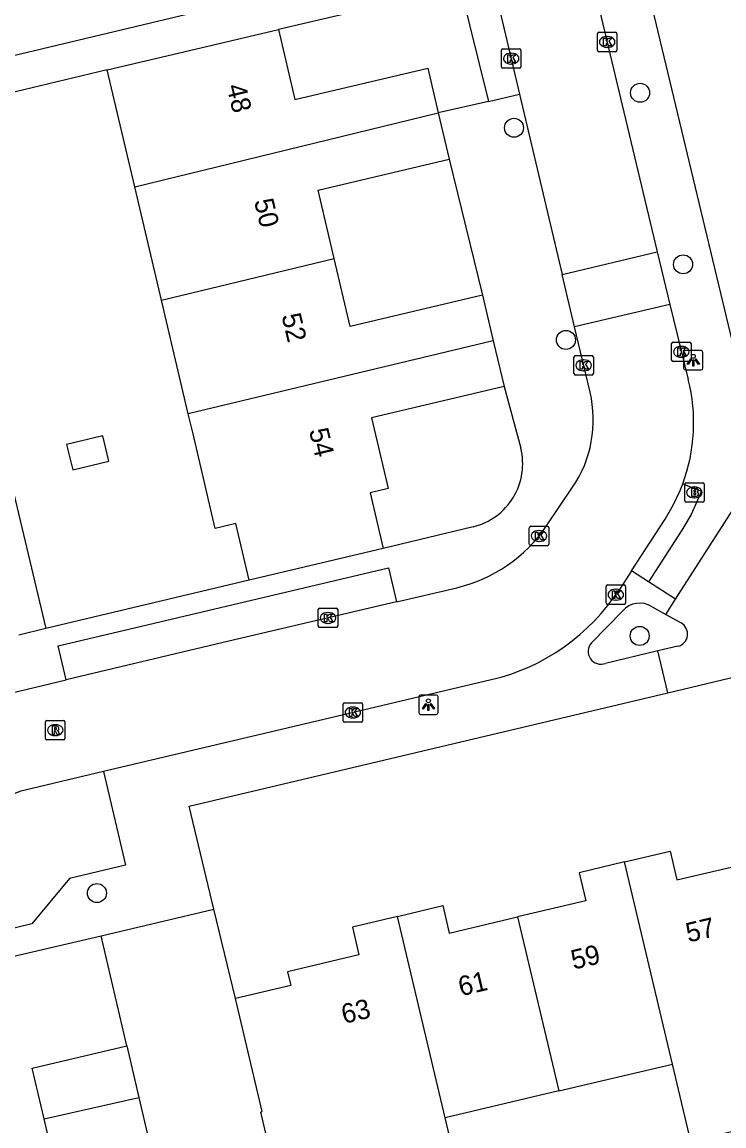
# Model space of a CAD drawing. Extents: x 158474 to 159560, y 388525 to 389605.
# Drawn here: x 159435.9 to 159472, y 388683.1 to 388739.9 of the extents above; entities that cross this region are included whole.
import ezdxf

# ---------------------------------------------------------------- set-up
doc = ezdxf.new("R2010")
doc.units = 0
for name, color, linetype in [('IMGEO_Boom', 7, 'Continuous'), ('IMGEO_Brandkraan', 7, 'Continuous'), ('IMGEO_Kolk', 7, 'Continuous'), ('IMGEO_Lichtpunt', 7, 'Continuous'), ('IMGEO_Pand', 7, 'Continuous'), ('IMGEO_Pand_nummerreeks', 7, 'Continuous'), ('IMGEO_Rijbaan_lokaal_open', 7, 'Continuous'), ('IMGEO_Rioolput', 7, 'Continuous'), ('IMGEO_Voetpad_open', 7, 'Continuous')]:
    doc.layers.add(name, color=color, linetype=linetype)

msp = doc.modelspace()

# ---------------------------------------------------------------- linework, layer by layer
at = {"layer": 'IMGEO_Boom'}
for centre in [(159467.702, 388736.257), (159461.206, 388734.457), (159469.916, 388727.426), (159463.884, 388723.534), (159467.68, 388708.291), (159439.722, 388695.053)]:
    msp.add_circle(centre, 0.489, dxfattribs=at)
at = {"layer": 'IMGEO_Brandkraan'}
for p, q in [((159470.002, 388715.257), (159470.002, 388716.109)), ((159470.077, 388716.183), (159470.929, 388716.183)), ((159470.49, 388715.963), (159470.515, 388715.963)), ((159471.003, 388716.109), (159471.003, 388715.257)), ((159470.513, 388715.403), (159470.488, 388715.403)), ((159470.929, 388715.183), (159470.077, 388715.183))]:
    msp.add_line(p, q, dxfattribs=at)
for points in [[(159470.002, 388715.257), (159470.002, 388716.109)], [(159470.077, 388716.183), (159470.929, 388716.183)], [(159470.35, 388715.883), (159470.35, 388715.483), (159470.563, 388715.483)], [(159470.581, 388715.883), (159470.35, 388715.883)], [(159471.003, 388716.109), (159471.003, 388715.257)], [(159470.529, 388715.802), (159470.475, 388715.802), (159470.475, 388715.726)], [(159470.475, 388715.726), (159470.528, 388715.726)], [(159470.537, 388715.65), (159470.475, 388715.65), (159470.475, 388715.569)], [(159470.475, 388715.569), (159470.537, 388715.569)], [(159470.929, 388715.183), (159470.077, 388715.183)]]:
    msp.add_lwpolyline(points, dxfattribs=at)
for centre, radius, start, end in [((159470.079, 388716.107), 0.0765, 91.552, 178.448), ((159470.079, 388716.107), 0.0765, 91.552, 178.448), ((159470.585, 388715.738), 0.145, 59.4692, 91.5367), ((159470.927, 388716.107), 0.0765, 1.552, 88.448), ((159470.927, 388716.107), 0.0765, 1.552, 88.448), ((159470.53, 388715.764), 0.0379, 267.8285, 90.9355), ((159470.538, 388715.609), 0.0404, 269.8759, 90.5077), ((159470.569, 388715.734), 0.251, 268.6676, 293.5347), ((159470.61, 388715.785), 0.0922, 285.5137, 58.1501), ((159470.615, 388715.593), 0.105, 301.3115, 78.989), ((159470.079, 388715.259), 0.0765, 181.552, 268.448), ((159470.079, 388715.259), 0.0765, 181.552, 268.448), ((159470.927, 388715.259), 0.0765, 271.552, 358.448), ((159470.927, 388715.259), 0.0765, 271.552, 358.448)]:
    msp.add_arc(centre, radius, start, end, dxfattribs=at)
for centre, major_axis, ratio, start_param, end_param in [((159470.489, 388715.683), (-0.387, 0.002), 0.722429, 4.712389, 7.853982), ((159470.514, 388715.683), (-0.39, 0.002), 0.717154, 1.570796, 4.712389)]:
    msp.add_ellipse(centre, major_axis=major_axis, ratio=ratio, start_param=start_param, end_param=end_param, dxfattribs=at)
at = {"layer": 'IMGEO_Kolk'}
for p, q in [((159465.505, 388738.449), (159465.505, 388739.301)), ((159465.58, 388739.375), (159466.432, 388739.375)), ((159466.506, 388739.301), (159466.506, 388738.449)), ((159465.993, 388739.155), (159466.018, 388739.155)), ((159460.562, 388737.594), (159460.562, 388738.446)), ((159460.637, 388738.52), (159461.489, 388738.52)), ((159461.05, 388738.3), (159461.075, 388738.3)), ((159461.563, 388738.446), (159461.563, 388737.594)), ((159466.432, 388738.375), (159465.58, 388738.375)), ((159466.016, 388738.595), (159465.991, 388738.595)), ((159461.489, 388737.52), (159460.637, 388737.52)), ((159461.073, 388737.74), (159461.048, 388737.74)), ((159469.326, 388722.494), (159469.326, 388723.346)), ((159469.401, 388723.42), (159470.253, 388723.42)), ((159470.327, 388723.346), (159470.327, 388722.494)), ((159464.372, 388722.726), (159465.224, 388722.726)), ((159469.814, 388723.2), (159469.839, 388723.2)), ((159464.297, 388721.8), (159464.297, 388722.652)), ((159464.785, 388722.506), (159464.81, 388722.506)), ((159465.298, 388722.652), (159465.298, 388721.8)), ((159470.253, 388722.42), (159469.401, 388722.42)), ((159469.837, 388722.64), (159469.812, 388722.64)), ((159465.224, 388721.726), (159464.372, 388721.726)), ((159464.808, 388721.946), (159464.783, 388721.946)), ((159461.997, 388713.014), (159461.997, 388713.866)), ((159462.072, 388713.94), (159462.924, 388713.94)), ((159462.485, 388713.72), (159462.51, 388713.72)), ((159462.998, 388713.866), (159462.998, 388713.014)), ((159462.508, 388713.16), (159462.483, 388713.16)), ((159462.924, 388712.94), (159462.072, 388712.94)), ((159465.953, 388709.99), (159465.953, 388710.842)), ((159466.028, 388710.916), (159466.88, 388710.916)), ((159466.954, 388710.842), (159466.954, 388709.99)), ((159466.441, 388710.696), (159466.466, 388710.696)), ((159451.124, 388708.793), (159451.124, 388709.645)), ((159451.199, 388709.719), (159452.051, 388709.719)), ((159452.125, 388709.645), (159452.125, 388708.793)), ((159466.88, 388709.916), (159466.028, 388709.916)), ((159466.464, 388710.136), (159466.439, 388710.136)), ((159451.612, 388709.499), (159451.637, 388709.499)), ((159452.051, 388708.719), (159451.199, 388708.719)), ((159451.635, 388708.939), (159451.61, 388708.939)), ((159452.403, 388703.922), (159452.403, 388704.774)), ((159452.478, 388704.848), (159453.33, 388704.848)), ((159452.891, 388704.628), (159452.916, 388704.628)), ((159453.404, 388704.774), (159453.404, 388703.922)), ((159452.914, 388704.068), (159452.889, 388704.068)), ((159453.33, 388703.848), (159452.478, 388703.848))]:
    msp.add_line(p, q, dxfattribs=at)
for points in [[(159465.505, 388738.449), (159465.505, 388739.301)], [(159465.58, 388739.375), (159466.432, 388739.375)], [(159466.506, 388739.301), (159466.506, 388738.449)], [(159465.826, 388739.075), (159465.949, 388739.075), (159465.949, 388738.924), (159466.079, 388739.075), (159466.243, 388739.075), (159466.097, 388738.924), (159466.25, 388738.675), (159466.098, 388738.675), (159466.013, 388738.839), (159465.949, 388738.772), (159465.949, 388738.675), (159465.826, 388738.675), (159465.826, 388739.075)], [(159460.562, 388737.594), (159460.562, 388738.446)], [(159460.637, 388738.52), (159461.489, 388738.52)], [(159460.883, 388738.22), (159461.006, 388738.22), (159461.006, 388738.069), (159461.136, 388738.22), (159461.3, 388738.22), (159461.154, 388738.069), (159461.307, 388737.82), (159461.155, 388737.82), (159461.07, 388737.984), (159461.006, 388737.917), (159461.006, 388737.82), (159460.883, 388737.82), (159460.883, 388738.22)], [(159461.563, 388738.446), (159461.563, 388737.594)], [(159466.432, 388738.375), (159465.58, 388738.375)], [(159461.489, 388737.52), (159460.637, 388737.52)], [(159469.326, 388722.494), (159469.326, 388723.346)], [(159469.401, 388723.42), (159470.253, 388723.42)], [(159470.327, 388723.346), (159470.327, 388722.494)], [(159464.372, 388722.726), (159465.224, 388722.726)], [(159469.647, 388723.12), (159469.77, 388723.12), (159469.77, 388722.969), (159469.9, 388723.12), (159470.064, 388723.12), (159469.918, 388722.969), (159470.071, 388722.72), (159469.919, 388722.72), (159469.834, 388722.884), (159469.77, 388722.817), (159469.77, 388722.72), (159469.647, 388722.72), (159469.647, 388723.12)], [(159464.297, 388721.8), (159464.297, 388722.652)], [(159464.618, 388722.426), (159464.741, 388722.426), (159464.741, 388722.275), (159464.871, 388722.426), (159465.035, 388722.426), (159464.889, 388722.275), (159465.042, 388722.026), (159464.89, 388722.026), (159464.805, 388722.19), (159464.741, 388722.123), (159464.741, 388722.026), (159464.618, 388722.026), (159464.618, 388722.426)], [(159465.298, 388722.652), (159465.298, 388721.8)], [(159470.253, 388722.42), (159469.401, 388722.42)], [(159465.224, 388721.726), (159464.372, 388721.726)], [(159461.997, 388713.014), (159461.997, 388713.866)], [(159462.072, 388713.94), (159462.924, 388713.94)], [(159462.318, 388713.64), (159462.441, 388713.64), (159462.441, 388713.489), (159462.571, 388713.64), (159462.735, 388713.64), (159462.589, 388713.489), (159462.742, 388713.24), (159462.59, 388713.24), (159462.505, 388713.404), (159462.441, 388713.337), (159462.441, 388713.24), (159462.318, 388713.24), (159462.318, 388713.64)], [(159462.998, 388713.866), (159462.998, 388713.014)], [(159462.924, 388712.94), (159462.072, 388712.94)], [(159465.953, 388709.99), (159465.953, 388710.842)], [(159466.028, 388710.916), (159466.88, 388710.916)], [(159466.954, 388710.842), (159466.954, 388709.99)], [(159466.274, 388710.616), (159466.397, 388710.616), (159466.397, 388710.465), (159466.527, 388710.616), (159466.691, 388710.616), (159466.545, 388710.465), (159466.698, 388710.216), (159466.546, 388710.216), (159466.461, 388710.38), (159466.397, 388710.313), (159466.397, 388710.216), (159466.274, 388710.216), (159466.274, 388710.616)], [(159451.124, 388708.793), (159451.124, 388709.645)], [(159451.199, 388709.719), (159452.051, 388709.719)], [(159452.125, 388709.645), (159452.125, 388708.793)], [(159466.88, 388709.916), (159466.028, 388709.916)], [(159451.445, 388709.419), (159451.568, 388709.419), (159451.568, 388709.268), (159451.698, 388709.419), (159451.862, 388709.419), (159451.716, 388709.268), (159451.869, 388709.019), (159451.717, 388709.019), (159451.632, 388709.183), (159451.568, 388709.116), (159451.568, 388709.019), (159451.445, 388709.019), (159451.445, 388709.419)], [(159452.051, 388708.719), (159451.199, 388708.719)], [(159452.403, 388703.922), (159452.403, 388704.774)], [(159452.478, 388704.848), (159453.33, 388704.848)], [(159452.724, 388704.548), (159452.847, 388704.548), (159452.847, 388704.397), (159452.977, 388704.548), (159453.141, 388704.548), (159452.995, 388704.397), (159453.148, 388704.148), (159452.996, 388704.148), (159452.911, 388704.312), (159452.847, 388704.245), (159452.847, 388704.148), (159452.724, 388704.148), (159452.724, 388704.548)], [(159453.404, 388704.774), (159453.404, 388703.922)], [(159453.33, 388703.848), (159452.478, 388703.848)]]:
    msp.add_lwpolyline(points, dxfattribs=at)
for centre, start, end in [((159465.582, 388739.299), 91.552, 178.448), ((159465.582, 388739.299), 91.552, 178.448), ((159466.43, 388739.299), 1.552, 88.448), ((159466.43, 388739.299), 1.552, 88.448), ((159460.639, 388738.444), 91.552, 178.448), ((159460.639, 388738.444), 91.552, 178.448), ((159461.487, 388738.444), 1.552, 88.448), ((159461.487, 388738.444), 1.552, 88.448), ((159465.582, 388738.451), 181.552, 268.448), ((159465.582, 388738.451), 181.552, 268.448), ((159466.43, 388738.451), 271.552, 358.448), ((159466.43, 388738.451), 271.552, 358.448), ((159460.639, 388737.596), 181.552, 268.448), ((159460.639, 388737.596), 181.552, 268.448), ((159461.487, 388737.596), 271.552, 358.448), ((159461.487, 388737.596), 271.552, 358.448), ((159469.403, 388723.344), 91.552, 178.448), ((159469.403, 388723.344), 91.552, 178.448), ((159470.251, 388723.344), 1.552, 88.448), ((159470.251, 388723.344), 1.552, 88.448), ((159464.374, 388722.65), 91.552, 178.448), ((159464.374, 388722.65), 91.552, 178.448), ((159465.222, 388722.65), 1.552, 88.448), ((159465.222, 388722.65), 1.552, 88.448), ((159469.403, 388722.496), 181.552, 268.448), ((159469.403, 388722.496), 181.552, 268.448), ((159470.251, 388722.496), 271.552, 358.448), ((159470.251, 388722.496), 271.552, 358.448), ((159464.374, 388721.802), 181.552, 268.448), ((159464.374, 388721.802), 181.552, 268.448), ((159465.222, 388721.802), 271.552, 358.448), ((159465.222, 388721.802), 271.552, 358.448), ((159462.074, 388713.864), 91.552, 178.448), ((159462.074, 388713.864), 91.552, 178.448), ((159462.922, 388713.864), 1.552, 88.448), ((159462.922, 388713.864), 1.552, 88.448), ((159462.074, 388713.016), 181.552, 268.448), ((159462.074, 388713.016), 181.552, 268.448), ((159462.922, 388713.016), 271.552, 358.448), ((159462.922, 388713.016), 271.552, 358.448), ((159466.03, 388710.84), 91.552, 178.448), ((159466.03, 388710.84), 91.552, 178.448), ((159466.878, 388710.84), 1.552, 88.448), ((159466.878, 388710.84), 1.552, 88.448), ((159451.201, 388709.643), 91.552, 178.448), ((159451.201, 388709.643), 91.552, 178.448), ((159452.049, 388709.643), 1.552, 88.448), ((159452.049, 388709.643), 1.552, 88.448), ((159466.03, 388709.992), 181.552, 268.448), ((159466.03, 388709.992), 181.552, 268.448), ((159466.878, 388709.992), 271.552, 358.448), ((159466.878, 388709.992), 271.552, 358.448), ((159451.201, 388708.795), 181.552, 268.448), ((159451.201, 388708.795), 181.552, 268.448), ((159452.049, 388708.795), 271.552, 358.448), ((159452.049, 388708.795), 271.552, 358.448), ((159452.48, 388704.772), 91.552, 178.448), ((159452.48, 388704.772), 91.552, 178.448), ((159453.328, 388704.772), 1.552, 88.448), ((159453.328, 388704.772), 1.552, 88.448), ((159452.48, 388703.924), 181.552, 268.448), ((159452.48, 388703.924), 181.552, 268.448), ((159453.328, 388703.924), 271.552, 358.448), ((159453.328, 388703.924), 271.552, 358.448)]:
    msp.add_arc(centre, 0.0765, start, end, dxfattribs=at)
for centre, major_axis, ratio, start_param, end_param in [((159465.992, 388738.875), (-0.387, 0.002), 0.722429, 4.712389, 7.853982), ((159466.017, 388738.875), (-0.39, 0.002), 0.717154, 1.570796, 4.712389), ((159461.049, 388738.02), (-0.387, 0.002), 0.722429, 4.712389, 7.853982), ((159461.074, 388738.02), (-0.39, 0.002), 0.717154, 1.570796, 4.712389), ((159469.813, 388722.92), (-0.387, 0.002), 0.722429, 4.712389, 7.853982), ((159469.838, 388722.92), (-0.39, 0.002), 0.717154, 1.570796, 4.712389), ((159464.784, 388722.226), (-0.387, 0.002), 0.722429, 4.712389, 7.853982), ((159464.809, 388722.226), (-0.39, 0.002), 0.717154, 1.570796, 4.712389), ((159462.484, 388713.44), (-0.387, 0.002), 0.722429, 4.712389, 7.853982), ((159462.509, 388713.44), (-0.39, 0.002), 0.717154, 1.570796, 4.712389), ((159466.44, 388710.416), (-0.387, 0.002), 0.722429, 4.712389, 7.853982), ((159466.465, 388710.416), (-0.39, 0.002), 0.717154, 1.570796, 4.712389), ((159451.611, 388709.219), (-0.387, 0.002), 0.722429, 4.712389, 7.853982), ((159451.636, 388709.219), (-0.39, 0.002), 0.717154, 1.570796, 4.712389), ((159452.89, 388704.348), (-0.387, 0.002), 0.722429, 4.712389, 7.853982), ((159452.915, 388704.348), (-0.39, 0.002), 0.717154, 1.570796, 4.712389)]:
    msp.add_ellipse(centre, major_axis=major_axis, ratio=ratio, start_param=start_param, end_param=end_param, dxfattribs=at)
at = {"layer": 'IMGEO_Lichtpunt'}
for p, q in [((159469.947, 388722.892), (159469.947, 388722.085)), ((159469.947, 388722.892), (159469.947, 388722.085)), ((159470.849, 388722.987), (159470.041, 388722.987)), ((159470.849, 388722.987), (159470.041, 388722.987)), ((159470.943, 388722.085), (159470.943, 388722.892)), ((159470.943, 388722.085), (159470.943, 388722.892)), ((159470.041, 388721.991), (159470.849, 388721.991)), ((159470.041, 388721.991), (159470.849, 388721.991)), ((159456.299, 388705.151), (159456.299, 388704.344)), ((159456.299, 388705.151), (159456.299, 388704.344)), ((159457.201, 388705.246), (159456.393, 388705.246)), ((159457.201, 388705.246), (159456.393, 388705.246)), ((159457.295, 388704.344), (159457.295, 388705.151)), ((159457.295, 388704.344), (159457.295, 388705.151)), ((159456.393, 388704.25), (159457.201, 388704.25)), ((159456.393, 388704.25), (159457.201, 388704.25))]:
    msp.add_line(p, q, dxfattribs=at)
for points in [[(159470.321, 388722.556), (159470.36, 388722.528), (159470.172, 388722.266), (159470.134, 388722.293), (159470.321, 388722.556)], [(159470.423, 388722.508), (159470.47, 388722.508), (159470.47, 388722.186), (159470.423, 388722.186), (159470.423, 388722.508)], [(159470.533, 388722.528), (159470.571, 388722.555), (159470.758, 388722.293), (159470.719, 388722.265), (159470.533, 388722.528)], [(159456.673, 388704.815), (159456.712, 388704.787), (159456.524, 388704.525), (159456.486, 388704.552), (159456.673, 388704.815)], [(159456.775, 388704.767), (159456.822, 388704.767), (159456.822, 388704.445), (159456.775, 388704.445), (159456.775, 388704.767)], [(159456.885, 388704.787), (159456.923, 388704.814), (159457.11, 388704.552), (159457.071, 388704.524), (159456.885, 388704.787)]]:
    msp.add_lwpolyline(points, dxfattribs=at)
for centre in [(159470.446, 388722.69), (159456.798, 388704.949)]:
    msp.add_circle(centre, 0.0994, dxfattribs=at)
for centre, start, end in [((159470.041, 388722.892), 90, 180), ((159470.041, 388722.892), 90, 180), ((159470.849, 388722.892), 0, 90), ((159470.849, 388722.892), 0, 90), ((159470.041, 388722.085), 180, 270), ((159470.041, 388722.085), 180, 270), ((159470.849, 388722.085), 270, 0), ((159470.849, 388722.085), 270, 360), ((159456.393, 388705.151), 90, 180), ((159456.393, 388705.151), 90, 180), ((159457.201, 388705.151), 0, 90), ((159457.201, 388705.151), 0, 90), ((159456.393, 388704.344), 180, 270), ((159456.393, 388704.344), 180, 270), ((159457.201, 388704.344), 270, 0), ((159457.201, 388704.344), 270, 360)]:
    msp.add_arc(centre, 0.0946, start, end, dxfattribs=at)
at = {"layer": 'IMGEO_Pand'}
for points in [[(159440.251, 388737.438), (159444.203, 388738.37), (159449.069, 388739.517)], [(159449.069, 388739.517), (159449.92, 388735.907), (159456.767, 388737.522), (159457.307, 388735.232)], [(159441.67, 388731.422), (159440.251, 388737.438)], [(159441.67, 388731.422), (159457.307, 388735.232)], [(159457.307, 388735.232), (159457.871, 388732.84)], [(159451.944, 388727.721), (159451.113, 388731.246), (159457.871, 388732.84)], [(159443.048, 388725.577), (159441.67, 388731.422)], [(159443.048, 388725.577), (159451.944, 388727.721)], [(159459.588, 388725.831), (159452.769, 388724.223), (159451.944, 388727.721)], [(159444.428, 388719.727), (159443.048, 388725.577)], [(159459.588, 388725.831), (159460.139, 388723.494)], [(159460.139, 388723.494), (159444.428, 388719.727)], [(159460.139, 388723.494), (159460.695, 388721.138)], [(159460.695, 388721.138), (159453.87, 388719.529), (159454.73, 388715.883), (159453.789, 388715.661), (159454.466, 388712.793)], [(159447.559, 388711.163), (159446.871, 388714.078), (159445.819, 388713.829), (159444.671, 388718.696), (159444.428, 388719.727)], [(159438.161, 388718.151), (159438.473, 388716.849), (159440.34, 388717.297), (159440.028, 388718.598), (159438.161, 388718.151)], [(159454.466, 388712.793), (159447.559, 388711.163)], [(159466.908, 388696.655), (159469.246, 388697.207), (159469.596, 388695.73), (159473.2, 388696.582), (159475.31, 388687.65), (159476.251, 388683.669), (159470.309, 388682.265), (159469.368, 388686.246)], [(159466.908, 388696.655), (159464.56, 388696.1), (159464.901, 388694.657), (159461.395, 388693.829)], [(159469.368, 388686.246), (159466.908, 388696.655)], [(159455.203, 388693.853), (159457.538, 388694.404), (159457.87, 388692.996), (159461.395, 388693.829)], [(159455.203, 388693.853), (159452.88, 388693.304), (159453.218, 388691.869), (159449.536, 388690.999), (159449.704, 388690.287), (159446.866, 388689.616)], [(159457.663, 388683.48), (159455.203, 388693.853)], [(159461.395, 388693.829), (159463.516, 388684.863)], [(159449.73, 388677.568), (159449.635, 388677.546), (159448.162, 388683.779), (159448.241, 388683.798), (159446.866, 388689.616)], [(159437.001, 388683.424), (159436.388, 388686.043), (159441.258, 388687.183)], [(159441.258, 388687.183), (159441.879, 388684.53)], [(159463.516, 388684.863), (159469.368, 388686.246)], [(159463.516, 388684.863), (159457.663, 388683.48)], [(159437.001, 388683.424), (159441.879, 388684.53)], [(159441.879, 388684.53), (159442.377, 388682.406)], [(159449.73, 388677.568), (159452.031, 388678.112), (159458.517, 388679.646), (159458.569, 388679.658), (159457.663, 388683.48)], [(159442.377, 388682.406), (159437.507, 388681.265), (159437.001, 388683.424)]]:
    msp.add_lwpolyline(points, dxfattribs=at)
at = {"layer": 'IMGEO_Rijbaan_lokaal_open'}
for points in [[(159459.722, 388743.685), (159460.029, 388742.385), (159461.493, 388736.196)], [(159465.251, 388742.046), (159468.589, 388728.068)], [(159461.493, 388736.196), (159463.689, 388726.909)], [(159463.689, 388726.909), (159468.589, 388728.068)], [(159468.589, 388728.068), (159469.235, 388725.364)], [(159464.329, 388724.204), (159463.689, 388726.909)], [(159469.235, 388725.364), (159464.329, 388724.204)], [(159469.235, 388725.364), (159469.607, 388723.805), (159470.187, 388721.494)], [(159465.125, 388720.838), (159464.329, 388724.204)], [(159469.521, 388710.179), (159473.838, 388716.897)], [(159462.882, 388713.961), (159464.226, 388715.944)], [(159467.257, 388711.64), (159468.989, 388714.305), (159469.41, 388715.025), (159469.766, 388715.78), (159469.9, 388716.121)], [(159467.257, 388711.64), (159466.637, 388710.687)], [(159455.148, 388710.047), (159458.257, 388710.777)], [(159455.148, 388710.047), (159446.222, 388707.951), (159438.14, 388706.032)], [(159469.023, 388709.404), (159469.521, 388710.179)], [(159469.023, 388709.404), (159469.816, 388708.961)], [(159469.649, 388707.761), (159468.616, 388707.517)], [(159469.124, 388705.368), (159468.616, 388707.517)], [(159469.124, 388705.368), (159473.944, 388706.509), (159481.42, 388675.178)], [(159433.596, 388704.953), (159438.14, 388706.032)], [(159460.039, 388706.04), (159451.418, 388703.995), (159440.054, 388701.305)], [(159440.054, 388701.305), (159436.03, 388700.352)], [(159439.944, 388692.851), (159445.747, 388694.229)], [(159446.866, 388689.616), (159445.747, 388694.229)], [(159441.258, 388687.183), (159439.944, 388692.851)]]:
    msp.add_lwpolyline(points, dxfattribs=at)
for centre, radius, start, end in [((159461.347, 388719.272), 9.115, 339.7759, 14.1089), ((159459.113, 388719.413), 6.179, 325.8474, 13.3349), ((159456.488, 388718.298), 7.726, 283.2375, 325.8521), ((159457.539, 388716.597), 10.848, 283.3212, 326.9933), ((159469.499, 388708.393), 0.65, 283.3222, 60.8322), ((159437.056, 388696.006), 4.465, 103.2789, 151.4112)]:
    msp.add_arc(centre, radius, start, end, dxfattribs=at)
at = {"layer": 'IMGEO_Rioolput'}
for p, q in [((159437.146, 388703.941), (159437.998, 388703.941)), ((159437.071, 388703.015), (159437.071, 388703.867)), ((159437.559, 388703.721), (159437.584, 388703.721)), ((159438.072, 388703.867), (159438.072, 388703.015)), ((159437.998, 388702.941), (159437.146, 388702.941)), ((159437.582, 388703.161), (159437.557, 388703.161))]:
    msp.add_line(p, q, dxfattribs=at)
for points in [[(159437.146, 388703.941), (159437.998, 388703.941)], [(159437.071, 388703.015), (159437.071, 388703.867)], [(159437.66, 388703.639), (159437.408, 388703.641), (159437.408, 388703.241)], [(159437.408, 388703.241), (159437.532, 388703.241), (159437.532, 388703.403), (159437.543, 388703.403)], [(159437.586, 388703.56), (159437.532, 388703.56), (159437.532, 388703.479)], [(159437.532, 388703.479), (159437.584, 388703.479)], [(159437.59, 388703.374), (159437.661, 388703.241), (159437.801, 388703.241), (159437.736, 388703.367)], [(159438.072, 388703.867), (159438.072, 388703.015)], [(159437.998, 388702.941), (159437.146, 388702.941)]]:
    msp.add_lwpolyline(points, dxfattribs=at)
for centre, radius, start, end in [((159437.148, 388703.865), 0.0765, 91.552, 178.448), ((159437.148, 388703.865), 0.0765, 91.552, 178.448), ((159437.996, 388703.865), 0.0765, 1.552, 88.448), ((159437.996, 388703.865), 0.0765, 1.552, 88.448), ((159437.542, 388703.35), 0.0533, 26.0293, 88.6989), ((159437.568, 388703.668), 0.19, 274.7715, 282.9687), ((159437.592, 388703.464), 0.0964, 77.0061, 93.1865), ((159437.606, 388703.521), 0.0378, 276.6634, 79.6772), ((159437.659, 388703.529), 0.109, 350.3612, 89.416), ((159437.657, 388703.529), 0.112, 277.5842, 350.9817), ((159437.641, 388703.314), 0.108, 29.5134, 73.7905), ((159437.148, 388703.017), 0.0765, 181.552, 268.448), ((159437.148, 388703.017), 0.0765, 181.552, 268.448), ((159437.996, 388703.017), 0.0765, 271.552, 358.448), ((159437.996, 388703.017), 0.0765, 271.552, 358.448)]:
    msp.add_arc(centre, radius, start, end, dxfattribs=at)
for centre, major_axis, ratio, start_param, end_param in [((159437.558, 388703.441), (-0.387, 0.002), 0.722429, 4.712389, 7.853982), ((159437.583, 388703.441), (-0.39, 0.002), 0.717154, 1.570796, 4.712389)]:
    msp.add_ellipse(centre, major_axis=major_axis, ratio=ratio, start_param=start_param, end_param=end_param, dxfattribs=at)
at = {"layer": 'IMGEO_Voetpad_open'}
for points in [[(159428.218, 388758.404), (159433.179, 388737.655), (159447.665, 388741.119)], [(159477.961, 388724.676), (159472.456, 388723.428), (159467.533, 388743.992), (159474.607, 388745.654), (159473.743, 388749.134)], [(159458.426, 388741.723), (159449.069, 388739.517)], [(159458.426, 388741.723), (159459.893, 388735.818)], [(159440.251, 388737.438), (159430.784, 388735.174), (159431.457, 388732.399)], [(159459.893, 388735.818), (159457.307, 388735.232)], [(159459.893, 388735.818), (159461.493, 388736.196)], [(159457.871, 388732.84), (159459.588, 388725.831)], [(159432.128, 388729.477), (159437.093, 388708.671)], [(159460.695, 388721.138), (159461.556, 388717.965)], [(159469.9, 388716.121), (159470.868, 388715.741), (159470.331, 388714.54), (159469.861, 388713.738), (159468.129, 388711.073)], [(159459.105, 388713.912), (159454.466, 388712.793)], [(159438.14, 388706.032), (159437.724, 388707.776), (159454.734, 388711.792), (159455.148, 388710.047)], [(159468.129, 388711.073), (159467.257, 388711.64)], [(159447.559, 388711.163), (159437.093, 388708.671)], [(159469.521, 388710.179), (159468.129, 388711.073)], [(159468.317, 388709.798), (159469.023, 388709.404)], [(159465.2, 388707.937), (159466.803, 388709.572)], [(159437.093, 388708.671), (159435.698, 388708.339)], [(159468.616, 388707.517), (159465.925, 388706.88)], [(159445.747, 388694.229), (159444.479, 388699.534), (159469.124, 388705.368)], [(159440.054, 388701.305), (159441.2, 388696.489), (159438.303, 388695.8), (159436.362, 388693.462), (159433.958, 388692.891)], [(159422.033, 388688.657), (159426.229, 388689.666), (159428.053, 388690.09), (159439.944, 388692.851)]]:
    msp.add_lwpolyline(points, dxfattribs=at)
for centre, radius, start, end in [((159458.315, 388717.158), 3.34, 283.6875, 13.9866), ((159467.69, 388708.814), 1.167, 57.4989, 139.4812), ((159465.687, 388707.494), 0.658, 137.6696, 291.2232)]:
    msp.add_arc(centre, radius, start, end, dxfattribs=at)

# ---------------------------------------------------------------- texts
at = {"layer": 'IMGEO_Pand_nummerreeks'}
for s, rotation, p in [('48', 283.4701, (159446.394, 388736.599)), ('50', 283.4701, (159447.81, 388730.691)), ('52', 283.4701, (159449.224, 388724.788)), ('54', 283.4701, (159450.64, 388718.877)), ('57', 13.2749, (159470.191, 388692.503)), ('59', 13.2749, (159464.275, 388691.107)), ('61', 13.2749, (159458.469, 388689.737)), ('63', 13.2754, (159452.444, 388688.315))]:
    msp.add_text(s, height=1, rotation=rotation, dxfattribs=at).set_placement(p)

doc.saveas('drawing.dxf')
